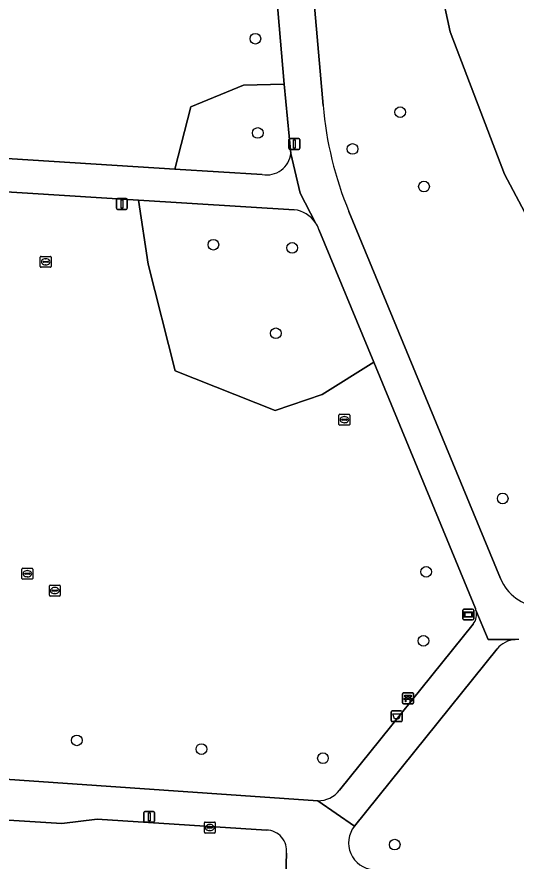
# Model space of a CAD drawing. Extents: x 161848 to 162726, y 385382 to 386521.
# Drawn here: x 162138.9 to 162184.6, y 385590 to 385667.3 of the extents above; entities that cross this region are included whole.
import ezdxf

# ---------------------------------------------------------------- set-up
doc = ezdxf.new("R2010")
doc.units = 0
for name, color, linetype in [('IMGEO_Afvalbak', 7, 'Continuous'), ('IMGEO_Bank', 7, 'Continuous'), ('IMGEO_Boom', 7, 'Continuous'), ('IMGEO_Groenvoorziening', 7, 'Continuous'), ('IMGEO_Kolk', 7, 'Continuous'), ('IMGEO_Lichtmast', 7, 'Continuous'), ('IMGEO_Parkeervlak_open', 7, 'Continuous'), ('IMGEO_Rietland', 7, 'Continuous'), ('IMGEO_Rioolput', 7, 'Continuous'), ('IMGEO_Voetpad_open', 7, 'Continuous'), ('IMGEO_Wegwijzer', 7, 'Continuous')]:
    doc.layers.add(name, color=color, linetype=linetype)

msp = doc.modelspace()

# ---------------------------------------------------------------- linework, layer by layer
at = {"layer": 'IMGEO_Afvalbak'}
for p, q in [((162173.146, 385602.869), (162173.146, 385603.669)), ((162173.146, 385603.669), (162173.146, 385602.869)), ((162173.246, 385603.769), (162174.036, 385603.769)), ((162174.036, 385603.769), (162173.246, 385603.769)), ((162174.136, 385603.669), (162174.136, 385602.869)), ((162174.136, 385602.869), (162174.136, 385603.669)), ((162174.036, 385602.769), (162173.246, 385602.769)), ((162173.246, 385602.769), (162174.036, 385602.769))]:
    msp.add_line(p, q, dxfattribs=at)
msp.add_lwpolyline([(162173.289, 385603.483), (162173.993, 385603.483), (162173.844, 385603.013), (162173.438, 385603.013), (162173.289, 385603.483)], dxfattribs=at)
for centre, start, end in [((162173.246, 385603.669), 90, 180), ((162173.246, 385603.669), 90, 180), ((162174.036, 385603.669), 0, 90), ((162174.036, 385603.669), 360, 90), ((162173.246, 385602.869), 180, 270), ((162173.246, 385602.869), 180, 270), ((162174.036, 385602.869), 270, 0), ((162174.036, 385602.869), 270, 0)]:
    msp.add_arc(centre, 0.1, start, end, dxfattribs=at)
at = {"layer": 'IMGEO_Bank'}
for p, q in [((162174.189, 385604.486), (162174.189, 385605.327)), ((162174.189, 385605.327), (162174.189, 385604.486)), ((162174.264, 385605.411), (162175.105, 385605.411)), ((162175.105, 385605.411), (162174.264, 385605.411)), ((162174.498, 385604.917), (162174.498, 385605.023)), ((162174.542, 385605.023), (162174.542, 385604.917)), ((162174.83, 385605.029), (162174.548, 385605.029)), ((162174.836, 385604.917), (162174.836, 385605.023)), ((162174.88, 385605.023), (162174.88, 385604.917)), ((162175.189, 385605.336), (162175.189, 385604.495)), ((162175.189, 385604.495), (162175.189, 385605.336)), ((162175.114, 385604.411), (162174.273, 385604.411)), ((162174.273, 385604.411), (162175.114, 385604.411)), ((162174.886, 385604.809), (162174.493, 385604.809)), ((162174.548, 385604.911), (162174.83, 385604.911))]:
    msp.add_line(p, q, dxfattribs=at)
for points in [[(162174.492, 385605.029), (162174.406, 385605.029), (162174.406, 385605.19), (162174.969, 385605.19), (162174.969, 385605.029), (162174.886, 385605.029)], [(162174.436, 385604.809), (162174.294, 385604.809), (162174.406, 385604.911), (162174.492, 385604.911)], [(162174.486, 385604.802), (162174.486, 385604.595), (162174.443, 385604.595), (162174.443, 385604.802)], [(162174.886, 385604.911), (162174.969, 385604.911), (162175.081, 385604.809), (162174.942, 385604.809)], [(162174.936, 385604.802), (162174.936, 385604.595), (162174.892, 385604.595), (162174.892, 385604.802)]]:
    msp.add_lwpolyline(points, dxfattribs=at)
for centre, radius, start, end in [((162174.267, 385605.333), 0.0779, 92.4484, 184.28452), ((162174.267, 385605.333), 0.0779, 92.4484, 184.28452), ((162174.491, 385605.022), 0.00671, 2.89567, 87.10433), ((162174.548, 385605.022), 0.00671, 92.89567, 177.10433), ((162174.83, 385605.022), 0.00671, 2.89567, 87.10433), ((162174.887, 385605.022), 0.00671, 92.89567, 177.10433), ((162175.111, 385605.333), 0.0779, 2.4484, 94.28452), ((162175.111, 385605.333), 0.0779, 2.4484, 94.28452), ((162174.267, 385604.489), 0.0779, 182.4484, 274.28452), ((162174.267, 385604.489), 0.0779, 182.4484, 274.28452), ((162174.436, 385604.802), 0.00671, 2.89567, 87.10433), ((162174.493, 385604.802), 0.00671, 92.89567, 177.10433), ((162174.491, 385604.918), 0.00671, 272.89567, 357.10433), ((162174.548, 385604.918), 0.00671, 182.89567, 267.10433), ((162174.83, 385604.918), 0.00671, 272.89567, 357.10433), ((162174.887, 385604.918), 0.00671, 182.89567, 267.10433), ((162174.885, 385604.802), 0.00671, 2.89567, 87.10433), ((162174.942, 385604.802), 0.00671, 92.89567, 177.10433), ((162175.111, 385604.489), 0.0779, 272.4484, 4.28452), ((162175.111, 385604.489), 0.0779, 272.4484, 4.28452)]:
    msp.add_arc(centre, radius, start, end, dxfattribs=at)
at = {"layer": 'IMGEO_Boom'}
for centre in [(162160.714, 385665.27), (162173.968, 385658.55), (162160.933, 385656.646), (162169.611, 385655.18), (162176.149, 385651.737), (162156.87, 385646.418), (162164.082, 385646.126), (162162.584, 385638.309), (162183.356, 385623.198), (162176.343, 385616.479), (162176.097, 385610.165), (162144.371, 385601.054), (162155.776, 385600.257), (162166.901, 385599.42), (162173.471, 385591.518)]:
    msp.add_circle(centre, 0.489, dxfattribs=at)
at = {"layer": 'IMGEO_Groenvoorziening'}
for points in [[(162133.941, 385731.866), (162132.244, 385706.463), (162131.03, 385706.552), (162129.353, 385681.999), (162138.422, 385681.358), (162136.486, 385654.387), (162153.353, 385653.333), (162154.8, 385659.031), (162159.619, 385661.028), (162163.343, 385661.108), (162157.479, 385729.881)], [(162171.818, 385694.523), (162171.81, 385700.327), (162174.763, 385708.029), (162175.532, 385710.036), (162165.815, 385711.38), (162162.323, 385711.863), (162166.91, 385659.159)], [(162234.846, 385626.802), (162223.404, 385627.699), (162212.742, 385628.976), (162206.676, 385630.572), (162202.015, 385632.743), (162196.588, 385635.935), (162191.295, 385640.703), (162187.486, 385645.391), (162183.53, 385652.862), (162178.549, 385665.9), (162177.67, 385670.002), (162175.18, 385676.302), (162172.25, 385689.633), (162171.818, 385694.523)], [(162163.343, 385661.108), (162159.619, 385661.028), (162154.8, 385659.031), (162153.353, 385653.333), (162161.345, 385652.833)], [(162163.964, 385654.772), (162163.343, 385661.108)], [(162171.548, 385635.655), (162166.823, 385632.709), (162162.512, 385631.258), (162153.37, 385634.865), (162150.909, 385644.636), (162150.025, 385650.499), (162136.433, 385651.341), (162133.419, 385606.098)], [(162164.273, 385649.616), (162150.025, 385650.499), (162150.909, 385644.636), (162153.37, 385634.865), (162162.512, 385631.258), (162166.823, 385632.709), (162171.548, 385635.655), (162166.525, 385647.818)], [(162169.28, 385649.447), (162183.158, 385615.858)], [(162180.856, 385613.116), (162171.548, 385635.655)], [(162168.41, 385596.49), (162180.649, 385611.689)], [(162182.855, 385609.426), (162169.782, 385593.197)], [(162132.246, 385598.342), (162132.068, 385598.385), (162132.036, 385597.915), (162166.431, 385595.522)]]:
    msp.add_lwpolyline(points, dxfattribs=at)
for centre, radius, start, end in [((162199.68, 385662.011), 32.894, 184.97338, 202.45413), ((162161.726, 385655.056), 2.256, 260.27238, 352.75707), ((162163.964, 385646.92), 2.713, 33.8856, 83.4701), ((162163.992, 385646.934), 2.682, 19.23637, 33.96824), ((162187.006, 385617.447), 4.163, 202.43176, 265.74293), ((162179.55, 385612.577), 1.413, 321.0833, 16.41672), ((162179.395, 385612.526), 1.576, 16.59246, 21.98763), ((162184.667, 385607.962), 2.33, 94.36335, 141.06993), ((162184.667, 385608.038), 2.254, 85.4832, 94.5168), ((162166.416, 385598.059), 2.537, 270.33573, 321.79411), ((162171.68, 385591.668), 2.437, 141.14862, 266.09799)]:
    msp.add_arc(centre, radius, start, end, dxfattribs=at)
at = {"layer": 'IMGEO_Kolk'}
for p, q in [((162156.043, 385592.652), (162156.043, 385593.504)), ((162156.118, 385593.578), (162156.97, 385593.578)), ((162156.531, 385593.358), (162156.556, 385593.358)), ((162157.044, 385593.504), (162157.044, 385592.652)), ((162156.97, 385592.578), (162156.118, 385592.578)), ((162156.302, 385593.072), (162156.302, 385593.084)), ((162156.74, 385593.035), (162156.342, 385593.035)), ((162156.345, 385593.121), (162156.743, 385593.121)), ((162156.554, 385592.798), (162156.529, 385592.798)), ((162156.786, 385593.084), (162156.786, 385593.072))]:
    msp.add_line(p, q, dxfattribs=at)
for points in [[(162156.043, 385592.652), (162156.043, 385593.504)], [(162156.118, 385593.578), (162156.97, 385593.578)], [(162157.044, 385593.504), (162157.044, 385592.652)], [(162156.97, 385592.578), (162156.118, 385592.578)]]:
    msp.add_lwpolyline(points, dxfattribs=at)
for centre, radius, start, end in [((162156.12, 385593.502), 0.0765, 91.55205, 178.44795), ((162156.12, 385593.502), 0.0765, 91.55205, 178.44795), ((162156.968, 385593.502), 0.0765, 1.55205, 88.44795), ((162156.968, 385593.502), 0.0765, 1.55205, 88.44795), ((162156.12, 385592.654), 0.0765, 181.55205, 268.44795), ((162156.12, 385592.654), 0.0765, 181.55205, 268.44795), ((162156.342, 385593.081), 0.0403, 85.87752, 175.75265), ((162156.339, 385593.071), 0.0366, 178.93798, 274.71019), ((162156.743, 385593.078), 0.043, 264.86636, 352.45326), ((162156.747, 385593.083), 0.0386, 1.73085, 96.63898), ((162156.968, 385592.654), 0.0765, 271.55205, 358.44795), ((162156.968, 385592.654), 0.0765, 271.55205, 358.44795)]:
    msp.add_arc(centre, radius, start, end, dxfattribs=at)
for centre, major_axis, ratio, start_param, end_param in [((162156.53, 385593.078), (-0.387, 0.002), 0.722429, 4.712389, 7.853982), ((162156.555, 385593.078), (-0.39, 0.002), 0.717154, 1.570796, 4.712389)]:
    msp.add_ellipse(centre, major_axis=major_axis, ratio=ratio, start_param=start_param, end_param=end_param, dxfattribs=at)
at = {"layer": 'IMGEO_Lichtmast'}
for p, q in [((162163.792, 385655.238), (162163.792, 385656.038)), ((162163.792, 385656.038), (162163.792, 385655.238)), ((162163.892, 385656.138), (162164.682, 385656.138)), ((162164.682, 385656.138), (162163.892, 385656.138)), ((162164.782, 385656.038), (162164.782, 385655.238)), ((162164.782, 385655.238), (162164.782, 385656.038)), ((162164.682, 385655.138), (162163.892, 385655.138)), ((162163.892, 385655.138), (162164.682, 385655.138)), ((162147.998, 385649.751), (162147.998, 385650.551)), ((162147.998, 385650.551), (162147.998, 385649.751)), ((162148.098, 385650.651), (162148.888, 385650.651)), ((162148.888, 385650.651), (162148.098, 385650.651)), ((162148.988, 385650.551), (162148.988, 385649.751)), ((162148.988, 385649.751), (162148.988, 385650.551)), ((162148.888, 385649.651), (162148.098, 385649.651)), ((162148.098, 385649.651), (162148.888, 385649.651)), ((162150.5, 385593.66), (162150.5, 385594.46)), ((162150.5, 385594.46), (162150.5, 385593.66)), ((162150.6, 385594.56), (162151.39, 385594.56)), ((162151.39, 385594.56), (162150.6, 385594.56)), ((162151.49, 385594.46), (162151.49, 385593.66)), ((162151.49, 385593.66), (162151.49, 385594.46)), ((162151.39, 385593.56), (162150.6, 385593.56)), ((162150.6, 385593.56), (162151.39, 385593.56))]:
    msp.add_line(p, q, dxfattribs=at)
for points in [[(162164.212, 385656.013), (162164.362, 385656.013), (162164.362, 385655.263), (162164.212, 385655.263), (162164.212, 385656.013)], [(162148.418, 385650.526), (162148.568, 385650.526), (162148.568, 385649.776), (162148.418, 385649.776), (162148.418, 385650.526)], [(162150.92, 385594.435), (162151.07, 385594.435), (162151.07, 385593.685), (162150.92, 385593.685), (162150.92, 385594.435)]]:
    msp.add_lwpolyline(points, dxfattribs=at)
for centre, start, end in [((162163.892, 385656.038), 90, 180), ((162163.892, 385656.038), 90, 180), ((162164.682, 385656.038), 0, 90), ((162164.682, 385656.038), 360, 90), ((162163.892, 385655.238), 180, 270), ((162163.892, 385655.238), 180, 270), ((162164.682, 385655.238), 270, 0), ((162164.682, 385655.238), 270, 0), ((162148.098, 385650.551), 90, 180), ((162148.098, 385650.551), 90, 180), ((162148.888, 385650.551), 0, 90), ((162148.888, 385650.551), 360, 90), ((162148.098, 385649.751), 180, 270), ((162148.098, 385649.751), 180, 270), ((162148.888, 385649.751), 270, 0), ((162148.888, 385649.751), 270, 0), ((162150.6, 385594.46), 90, 180), ((162150.6, 385594.46), 90, 180), ((162151.39, 385594.46), 0, 90), ((162151.39, 385594.46), 360, 90), ((162150.6, 385593.66), 180, 270), ((162150.6, 385593.66), 180, 270), ((162151.39, 385593.66), 270, 0), ((162151.39, 385593.66), 270, 0)]:
    msp.add_arc(centre, 0.1, start, end, dxfattribs=at)
at = {"layer": 'IMGEO_Parkeervlak_open'}
for points in [[(162161.731, 385592.844), (162146.219, 385593.832), (162143.013, 385593.444), (162131.783, 385594.146)], [(162163.513, 385588.683), (162163.562, 385590.723)]]:
    msp.add_lwpolyline(points, dxfattribs=at)
msp.add_arc((162161.698, 385590.965), 1.879, 352.59819, 89.00806, dxfattribs=at)
at = {"layer": 'IMGEO_Rietland'}
msp.add_lwpolyline([(162177.67, 385670.002), (162178.549, 385665.9), (162183.53, 385652.862), (162187.486, 385645.391), (162191.295, 385640.703), (162196.588, 385635.935), (162202.015, 385632.743), (162206.676, 385630.572), (162212.742, 385628.976), (162223.404, 385627.699), (162234.846, 385626.802)], dxfattribs=at)
at = {"layer": 'IMGEO_Rioolput'}
for p, q in [((162141.025, 385644.425), (162141.025, 385645.277)), ((162141.1, 385645.351), (162141.952, 385645.351)), ((162141.513, 385645.131), (162141.538, 385645.131)), ((162142.026, 385645.277), (162142.026, 385644.425)), ((162141.952, 385644.351), (162141.1, 385644.351)), ((162141.284, 385644.845), (162141.284, 385644.857)), ((162141.722, 385644.808), (162141.324, 385644.808)), ((162141.327, 385644.894), (162141.725, 385644.894)), ((162141.536, 385644.571), (162141.511, 385644.571)), ((162141.768, 385644.857), (162141.768, 385644.845)), ((162168.363, 385629.978), (162168.363, 385630.83)), ((162168.438, 385630.904), (162169.29, 385630.904)), ((162168.665, 385630.447), (162169.063, 385630.447)), ((162168.851, 385630.684), (162168.876, 385630.684)), ((162169.364, 385630.83), (162169.364, 385629.978)), ((162169.29, 385629.904), (162168.438, 385629.904)), ((162168.622, 385630.398), (162168.622, 385630.41)), ((162169.06, 385630.361), (162168.662, 385630.361)), ((162168.874, 385630.124), (162168.849, 385630.124)), ((162169.106, 385630.41), (162169.106, 385630.398)), ((162139.344, 385615.882), (162139.344, 385616.734)), ((162139.419, 385616.808), (162140.271, 385616.808)), ((162139.832, 385616.588), (162139.857, 385616.588)), ((162140.345, 385616.734), (162140.345, 385615.882)), ((162140.271, 385615.808), (162139.419, 385615.808)), ((162139.603, 385616.302), (162139.603, 385616.314)), ((162140.041, 385616.265), (162139.643, 385616.265)), ((162139.646, 385616.351), (162140.044, 385616.351)), ((162139.855, 385616.028), (162139.83, 385616.028)), ((162140.087, 385616.314), (162140.087, 385616.302)), ((162141.855, 385614.34), (162141.855, 385615.192)), ((162141.93, 385615.266), (162142.782, 385615.266)), ((162142.343, 385615.046), (162142.368, 385615.046)), ((162142.856, 385615.192), (162142.856, 385614.34)), ((162142.782, 385614.266), (162141.93, 385614.266)), ((162142.114, 385614.76), (162142.114, 385614.772)), ((162142.552, 385614.723), (162142.154, 385614.723)), ((162142.157, 385614.809), (162142.555, 385614.809)), ((162142.366, 385614.486), (162142.341, 385614.486)), ((162142.598, 385614.772), (162142.598, 385614.76))]:
    msp.add_line(p, q, dxfattribs=at)
for points in [[(162141.025, 385644.425), (162141.025, 385645.277)], [(162141.1, 385645.351), (162141.952, 385645.351)], [(162142.026, 385645.277), (162142.026, 385644.425)], [(162141.952, 385644.351), (162141.1, 385644.351)], [(162168.363, 385629.978), (162168.363, 385630.83)], [(162168.438, 385630.904), (162169.29, 385630.904)], [(162169.364, 385630.83), (162169.364, 385629.978)], [(162169.29, 385629.904), (162168.438, 385629.904)], [(162139.344, 385615.882), (162139.344, 385616.734)], [(162139.419, 385616.808), (162140.271, 385616.808)], [(162140.345, 385616.734), (162140.345, 385615.882)], [(162140.271, 385615.808), (162139.419, 385615.808)], [(162141.855, 385614.34), (162141.855, 385615.192)], [(162141.93, 385615.266), (162142.782, 385615.266)], [(162142.856, 385615.192), (162142.856, 385614.34)], [(162142.782, 385614.266), (162141.93, 385614.266)]]:
    msp.add_lwpolyline(points, dxfattribs=at)
for centre, radius, start, end in [((162141.102, 385645.275), 0.0765, 91.55205, 178.44795), ((162141.102, 385645.275), 0.0765, 91.55205, 178.44795), ((162141.95, 385645.275), 0.0765, 1.55205, 88.44795), ((162141.95, 385645.275), 0.0765, 1.55205, 88.44795), ((162141.102, 385644.427), 0.0765, 181.55205, 268.44795), ((162141.102, 385644.427), 0.0765, 181.55205, 268.44795), ((162141.324, 385644.854), 0.0403, 85.87752, 175.75265), ((162141.321, 385644.844), 0.0366, 178.93798, 274.71019), ((162141.725, 385644.851), 0.043, 264.86636, 352.45326), ((162141.729, 385644.856), 0.0386, 1.73085, 96.63898), ((162141.95, 385644.427), 0.0765, 271.55205, 358.44795), ((162141.95, 385644.427), 0.0765, 271.55205, 358.44795), ((162168.44, 385630.828), 0.0765, 91.55205, 178.44795), ((162168.44, 385630.828), 0.0765, 91.55205, 178.44795), ((162168.662, 385630.407), 0.0403, 85.87752, 175.75265), ((162169.067, 385630.409), 0.0386, 1.73085, 96.63898), ((162169.288, 385630.828), 0.0765, 1.55205, 88.44795), ((162169.288, 385630.828), 0.0765, 1.55205, 88.44795), ((162168.44, 385629.98), 0.0765, 181.55205, 268.44795), ((162168.44, 385629.98), 0.0765, 181.55205, 268.44795), ((162168.659, 385630.397), 0.0366, 178.93798, 274.71019), ((162169.063, 385630.404), 0.043, 264.86636, 352.45326), ((162169.288, 385629.98), 0.0765, 271.55205, 358.44795), ((162169.288, 385629.98), 0.0765, 271.55205, 358.44795), ((162139.421, 385616.732), 0.0765, 91.55205, 178.44795), ((162139.421, 385616.732), 0.0765, 91.55205, 178.44795), ((162140.269, 385616.732), 0.0765, 1.55205, 88.44795), ((162140.269, 385616.732), 0.0765, 1.55205, 88.44795), ((162139.421, 385615.884), 0.0765, 181.55205, 268.44795), ((162139.421, 385615.884), 0.0765, 181.55205, 268.44795), ((162139.643, 385616.311), 0.0403, 85.87752, 175.75265), ((162139.64, 385616.301), 0.0366, 178.93798, 274.71019), ((162140.044, 385616.308), 0.043, 264.86636, 352.45326), ((162140.048, 385616.313), 0.0386, 1.73085, 96.63898), ((162140.269, 385615.884), 0.0765, 271.55205, 358.44795), ((162140.269, 385615.884), 0.0765, 271.55205, 358.44795), ((162141.932, 385615.19), 0.0765, 91.55205, 178.44795), ((162141.932, 385615.19), 0.0765, 91.55205, 178.44795), ((162142.78, 385615.19), 0.0765, 1.55205, 88.44795), ((162142.78, 385615.19), 0.0765, 1.55205, 88.44795), ((162141.932, 385614.342), 0.0765, 181.55205, 268.44795), ((162141.932, 385614.342), 0.0765, 181.55205, 268.44795), ((162142.154, 385614.769), 0.0403, 85.87752, 175.75265), ((162142.151, 385614.759), 0.0366, 178.93798, 274.71019), ((162142.555, 385614.766), 0.043, 264.86636, 352.45326), ((162142.559, 385614.771), 0.0386, 1.73085, 96.63898), ((162142.78, 385614.342), 0.0765, 271.55205, 358.44795), ((162142.78, 385614.342), 0.0765, 271.55205, 358.44795)]:
    msp.add_arc(centre, radius, start, end, dxfattribs=at)
for centre, major_axis, ratio, start_param, end_param in [((162141.512, 385644.851), (-0.387, 0.002), 0.722429, 4.712389, 7.853982), ((162141.537, 385644.851), (-0.39, 0.002), 0.717154, 1.570796, 4.712389), ((162168.85, 385630.404), (-0.387, 0.002), 0.722429, 4.712389, 7.853982), ((162168.875, 385630.404), (-0.39, 0.002), 0.717154, 1.570796, 4.712389), ((162139.831, 385616.308), (-0.387, 0.002), 0.722429, 4.712389, 7.853982), ((162139.856, 385616.308), (-0.39, 0.002), 0.717154, 1.570796, 4.712389), ((162142.342, 385614.766), (-0.387, 0.002), 0.722429, 4.712389, 7.853982), ((162142.367, 385614.766), (-0.39, 0.002), 0.717154, 1.570796, 4.712389)]:
    msp.add_ellipse(centre, major_axis=major_axis, ratio=ratio, start_param=start_param, end_param=end_param, dxfattribs=at)
at = {"layer": 'IMGEO_Voetpad_open'}
for points in [[(162157.479, 385729.881), (162163.343, 385661.108), (162163.964, 385654.772), (162164.811, 385651.144), (162166.217, 385648.433)], [(162166.91, 385659.159), (162162.323, 385711.863), (162161.452, 385721.874), (162160.862, 385728.809)], [(162161.345, 385652.833), (162153.353, 385653.333), (162136.486, 385654.387), (162135.701, 385654.436), (162135.192, 385654.46), (162134.982, 385651.414), (162135.495, 385651.399), (162136.433, 385651.341), (162150.025, 385650.499), (162164.273, 385649.616)], [(162166.217, 385648.433), (162164.811, 385651.144), (162163.964, 385654.772)], [(162183.158, 385615.858), (162169.28, 385649.447)], [(162166.525, 385647.818), (162171.548, 385635.655), (162180.856, 385613.116)], [(162184.49, 385610.285), (162182.018, 385610.285), (162180.905, 385612.976)], [(162180.905, 385612.976), (162182.018, 385610.285), (162184.49, 385610.285)], [(162180.649, 385611.689), (162168.41, 385596.49)], [(162166.431, 385595.522), (162169.782, 385593.197), (162182.855, 385609.426)], [(162169.782, 385593.197), (162166.431, 385595.522), (162132.036, 385597.915), (162131.89, 385597.925), (162131.783, 385594.146), (162143.013, 385593.444), (162146.219, 385593.832), (162161.731, 385592.844)], [(162163.562, 385590.723), (162163.513, 385588.683)]]:
    msp.add_lwpolyline(points, dxfattribs=at)
for centre, radius, start, end in [((162199.68, 385662.011), 32.894, 184.97338, 202.45413), ((162161.726, 385655.056), 2.256, 260.27238, 352.75707), ((162163.964, 385646.92), 2.713, 33.8856, 83.4701), ((162163.992, 385646.934), 2.682, 19.23637, 33.96824), ((162187.006, 385617.447), 4.163, 202.43176, 265.74293), ((162179.55, 385612.577), 1.413, 321.0833, 16.41672), ((162179.395, 385612.526), 1.576, 16.59246, 21.98763), ((162184.667, 385607.962), 2.33, 94.36335, 141.06993), ((162184.667, 385608.038), 2.254, 85.4832, 94.5168), ((162166.416, 385598.059), 2.537, 270.33573, 321.79411), ((162161.698, 385590.965), 1.879, 352.59819, 89.00806), ((162171.68, 385591.668), 2.437, 141.14862, 266.09799)]:
    msp.add_arc(centre, radius, start, end, dxfattribs=at)
at = {"layer": 'IMGEO_Wegwijzer'}
for p, q in [((162179.707, 385612.174), (162179.707, 385612.974)), ((162179.707, 385612.974), (162179.707, 385612.174)), ((162179.807, 385613.074), (162180.597, 385613.074)), ((162180.597, 385613.074), (162179.807, 385613.074)), ((162180.697, 385612.974), (162180.697, 385612.174)), ((162180.697, 385612.174), (162180.697, 385612.974)), ((162180.597, 385612.074), (162179.807, 385612.074)), ((162179.807, 385612.074), (162180.597, 385612.074))]:
    msp.add_line(p, q, dxfattribs=at)
for points in [[(162179.808, 385612.806), (162180.596, 385612.806), (162180.596, 385612.342), (162179.808, 385612.342), (162179.808, 385612.806)], [(162179.873, 385612.741), (162179.873, 385612.407), (162180.531, 385612.407), (162180.531, 385612.741), (162179.873, 385612.741)]]:
    msp.add_lwpolyline(points, dxfattribs=at)
for centre, start, end in [((162179.807, 385612.974), 90, 180), ((162179.807, 385612.974), 90, 180), ((162180.597, 385612.974), 0, 90), ((162180.597, 385612.974), 360, 90), ((162179.807, 385612.174), 180, 270), ((162179.807, 385612.174), 180, 270), ((162180.597, 385612.174), 270, 0), ((162180.597, 385612.174), 270, 0)]:
    msp.add_arc(centre, 0.1, start, end, dxfattribs=at)

doc.saveas('drawing.dxf')
